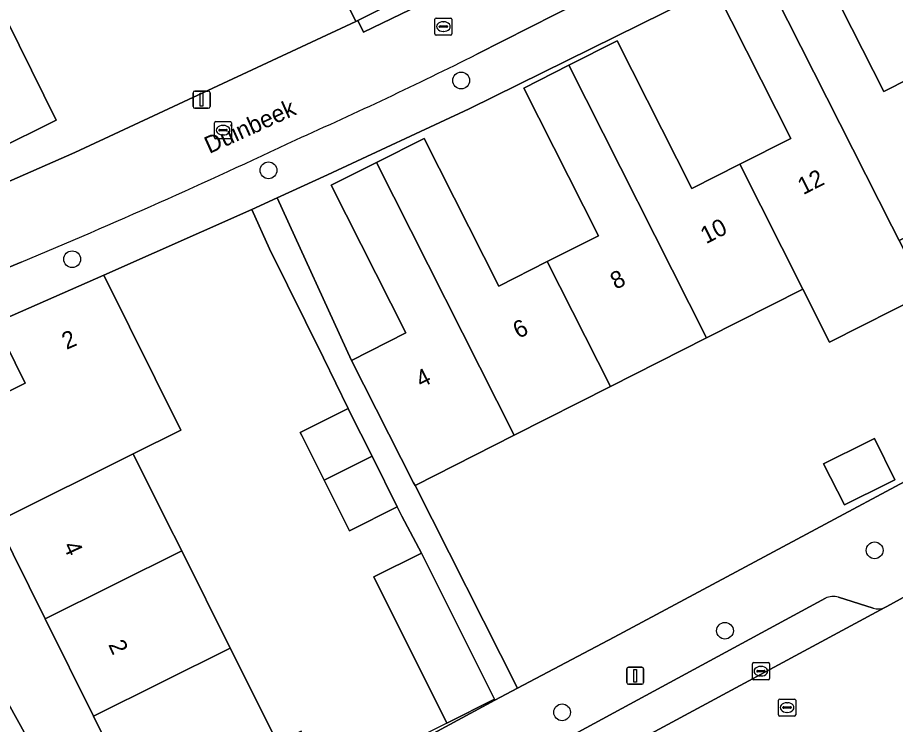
# Model space of a CAD drawing. Extents: x 157793 to 159380, y 380877 to 382313.
# Drawn here: x 158791 to 158842.3, y 381738 to 381779.3 of the extents above; entities that cross this region are included whole.
import ezdxf

# ---------------------------------------------------------------- set-up
doc = ezdxf.new("R2010")
doc.units = 0
for name, color, linetype in [('IMGEO_Boom', 7, 'Continuous'), ('IMGEO_Erf', 7, 'Continuous'), ('IMGEO_Groenvoorziening', 7, 'Continuous'), ('IMGEO_Kolk', 7, 'Continuous'), ('IMGEO_Lichtmast', 7, 'Continuous'), ('IMGEO_Muur', 7, 'Continuous'), ('IMGEO_Openbare_ruimte_label', 7, 'Continuous'), ('IMGEO_Pand', 7, 'Continuous'), ('IMGEO_Pand_nummerreeks', 7, 'Continuous'), ('IMGEO_Parkeervlak_open', 7, 'Continuous'), ('IMGEO_Rijbaan_lokaal_open', 7, 'Continuous'), ('IMGEO_Rioolput', 7, 'Continuous'), ('IMGEO_Voetpad_open', 7, 'Continuous')]:
    doc.layers.add(name, color=color, linetype=linetype)

msp = doc.modelspace()

# ---------------------------------------------------------------- linework, layer by layer
at = {"layer": 'IMGEO_Boom'}
for centre in [(158816.96, 381775.593), (158805.704, 381770.348), (158794.232, 381765.155), (158841.121, 381748.154), (158832.375, 381743.46), (158822.856, 381738.695)]:
    msp.add_circle(centre, 0.489, dxfattribs=at)
at = {"layer": 'IMGEO_Erf'}
for points in [[(158788.109, 381768.649), (158794.391, 381771.387), (158810.811, 381779.043), (158808.931, 381782.815), (158810.33, 381783.512), (158810.816, 381784.964), (158809.043, 381788.521), (158806.226, 381794.173), (158803.409, 381799.825)], [(158837.317, 381783.51), (158841.649, 381774.942), (158844.649, 381776.459), (158848.334, 381769.17), (158842.547, 381766.244), (158844.107, 381763.158), (158838.484, 381760.316), (158836.924, 381763.402), (158831.302, 381760.56), (158825.678, 381757.717), (158820.056, 381754.875), (158814.268, 381751.949), (158820.244, 381740.111), (158825.906, 381743.093), (158855.214, 381758.764), (158842.603, 381784.259)], [(158831.684, 381780.993), (158817.424, 381773.94), (158809.142, 381770.078), (158806.211, 381768.74), (158810.549, 381759.237), (158813.734, 381760.847), (158809.374, 381769.472), (158812.005, 381770.802), (158814.795, 381772.212), (158819.158, 381763.581), (158821.991, 381765.013), (158824.99, 381766.529), (158820.631, 381775.151), (158823.256, 381776.478), (158826.076, 381777.903), (158830.433, 381769.283), (158833.235, 381770.699), (158836.227, 381772.212), (158831.9, 381780.771)], [(158790.414, 381779.112), (158793.303, 381773.281), (158786.072, 381769.698)], [(158811.86, 381746.602), (158814.644, 381747.992), (158813.498, 381750.154), (158813.226, 381750.698), (158810.428, 381749.299), (158808.951, 381752.251), (158807.645, 381754.863), (158807.56, 381755.031), (158810.362, 381756.432), (158808.925, 381759.398), (158805.768, 381765.768), (158804.725, 381768.062), (158796.078, 381764.228), (158800.582, 381755.17), (158797.799, 381753.787), (158799.693, 381750), (158800.634, 381748.117), (158803.47, 381742.445), (158806.24, 381736.903)], [(158788.679, 381756.52), (158791.478, 381757.907), (158789.724, 381761.436)], [(158781.365, 381755.695), (158791.522, 381737.354), (158796.176, 381728.432), (158798.11, 381728.155), (158818.933, 381739.403), (158818.907, 381739.456), (158816.124, 381738.066), (158811.86, 381746.602)], [(158798.37, 381732.638), (158795.472, 381738.47), (158792.649, 381744.148), (158789.828, 381749.825)]]:
    msp.add_lwpolyline(points, dxfattribs=at)
msp.add_lwpolyline([(158842.304, 381752.269), (158841.912, 381752.075), (158839.354, 381750.809), (158838.139, 381753.213), (158840.717, 381754.489), (158841.109, 381754.683)], close=True, dxfattribs=at)
at = {"layer": 'IMGEO_Groenvoorziening'}
msp.add_lwpolyline([(158816.773, 381782.015), (158810.914, 381779.094), (158811.257, 381778.42), (158817.281, 381781.329), (158816.91, 381782.078)], close=True, dxfattribs=at)
at = {"layer": 'IMGEO_Kolk'}
for p, q in [((158815.422, 381778.314), (158815.422, 381779.166)), ((158815.497, 381779.24), (158816.349, 381779.24)), ((158816.423, 381779.166), (158816.423, 381778.314)), ((158815.681, 381778.734), (158815.681, 381778.746)), ((158816.119, 381778.697), (158815.721, 381778.697)), ((158815.724, 381778.783), (158816.122, 381778.783)), ((158815.91, 381779.02), (158815.935, 381779.02)), ((158816.165, 381778.746), (158816.165, 381778.734)), ((158816.349, 381778.24), (158815.497, 381778.24)), ((158815.933, 381778.46), (158815.908, 381778.46)), ((158802.546, 381772.264), (158802.546, 381773.116)), ((158802.621, 381773.19), (158803.473, 381773.19)), ((158803.034, 381772.97), (158803.059, 381772.97)), ((158803.547, 381773.116), (158803.547, 381772.264)), ((158802.805, 381772.684), (158802.805, 381772.696)), ((158803.243, 381772.647), (158802.845, 381772.647)), ((158802.848, 381772.733), (158803.246, 381772.733)), ((158803.289, 381772.696), (158803.289, 381772.684)), ((158803.473, 381772.19), (158802.621, 381772.19)), ((158803.057, 381772.41), (158803.032, 381772.41)), ((158833.975, 381740.671), (158833.975, 381741.523)), ((158834.05, 381741.597), (158834.902, 381741.597)), ((158834.463, 381741.377), (158834.488, 381741.377)), ((158834.976, 381741.523), (158834.976, 381740.671)), ((158834.234, 381741.091), (158834.234, 381741.103)), ((158834.672, 381741.054), (158834.274, 381741.054)), ((158834.277, 381741.14), (158834.675, 381741.14)), ((158834.486, 381740.817), (158834.461, 381740.817)), ((158834.718, 381741.103), (158834.718, 381741.091)), ((158834.902, 381740.597), (158834.05, 381740.597))]:
    msp.add_line(p, q, dxfattribs=at)
for points in [[(158815.422, 381778.314), (158815.422, 381779.166)], [(158815.497, 381779.24), (158816.349, 381779.24)], [(158816.423, 381779.166), (158816.423, 381778.314)], [(158816.349, 381778.24), (158815.497, 381778.24)], [(158802.546, 381772.264), (158802.546, 381773.116)], [(158802.621, 381773.19), (158803.473, 381773.19)], [(158803.547, 381773.116), (158803.547, 381772.264)], [(158803.473, 381772.19), (158802.621, 381772.19)], [(158833.975, 381740.671), (158833.975, 381741.523)], [(158834.05, 381741.597), (158834.902, 381741.597)], [(158834.976, 381741.523), (158834.976, 381740.671)], [(158834.902, 381740.597), (158834.05, 381740.597)]]:
    msp.add_lwpolyline(points, dxfattribs=at)
for centre, radius, start, end in [((158815.499, 381779.164), 0.0765, 91.552, 178.448), ((158815.499, 381779.164), 0.0765, 91.552, 178.448), ((158816.347, 381779.164), 0.0765, 1.552, 88.448), ((158816.347, 381779.164), 0.0765, 1.552, 88.448), ((158815.721, 381778.743), 0.0403, 85.8775, 175.7526), ((158815.718, 381778.733), 0.0366, 178.938, 274.7102), ((158816.122, 381778.74), 0.043, 264.8664, 352.4533), ((158816.126, 381778.745), 0.0386, 1.7309, 96.639), ((158815.499, 381778.316), 0.0765, 181.552, 268.448), ((158815.499, 381778.316), 0.0765, 181.552, 268.448), ((158816.347, 381778.316), 0.0765, 271.552, 358.448), ((158816.347, 381778.316), 0.0765, 271.552, 358.448), ((158802.623, 381773.114), 0.0765, 91.552, 178.448), ((158802.623, 381773.114), 0.0765, 91.552, 178.448), ((158803.471, 381773.114), 0.0765, 1.552, 88.448), ((158803.471, 381773.114), 0.0765, 1.552, 88.448), ((158802.845, 381772.693), 0.0403, 85.8775, 175.7526), ((158802.842, 381772.683), 0.0366, 178.938, 274.7102), ((158803.246, 381772.69), 0.043, 264.8664, 352.4533), ((158803.25, 381772.695), 0.0386, 1.7309, 96.639), ((158802.623, 381772.266), 0.0765, 181.552, 268.448), ((158802.623, 381772.266), 0.0765, 181.552, 268.448), ((158803.471, 381772.266), 0.0765, 271.552, 358.448), ((158803.471, 381772.266), 0.0765, 271.552, 358.448), ((158834.052, 381741.521), 0.0765, 91.552, 178.448), ((158834.052, 381741.521), 0.0765, 91.552, 178.448), ((158834.9, 381741.521), 0.0765, 1.552, 88.448), ((158834.9, 381741.521), 0.0765, 1.552, 88.448), ((158834.052, 381740.673), 0.0765, 181.552, 268.448), ((158834.052, 381740.673), 0.0765, 181.552, 268.448), ((158834.274, 381741.1), 0.0403, 85.8775, 175.7526), ((158834.271, 381741.09), 0.0366, 178.938, 274.7102), ((158834.675, 381741.097), 0.043, 264.8664, 352.4533), ((158834.679, 381741.102), 0.0386, 1.7309, 96.639), ((158834.9, 381740.673), 0.0765, 271.552, 358.448), ((158834.9, 381740.673), 0.0765, 271.552, 358.448)]:
    msp.add_arc(centre, radius, start, end, dxfattribs=at)
for centre, major_axis, ratio, start_param, end_param in [((158815.909, 381778.74), (-0.387, 0.002), 0.722429, 4.712389, 7.853982), ((158815.934, 381778.74), (-0.39, 0.002), 0.717154, 1.570796, 4.712389), ((158803.033, 381772.69), (-0.387, 0.002), 0.722429, 4.712389, 7.853982), ((158803.058, 381772.69), (-0.39, 0.002), 0.717154, 1.570796, 4.712389), ((158834.462, 381741.097), (-0.387, 0.002), 0.722429, 4.712389, 7.853982), ((158834.487, 381741.097), (-0.39, 0.002), 0.717154, 1.570796, 4.712389)]:
    msp.add_ellipse(centre, major_axis=major_axis, ratio=ratio, start_param=start_param, end_param=end_param, dxfattribs=at)
at = {"layer": 'IMGEO_Lichtmast'}
for p, q in [((158801.297, 381774.075), (158801.297, 381774.875)), ((158801.297, 381774.875), (158801.297, 381774.075)), ((158801.397, 381774.975), (158802.187, 381774.975)), ((158802.187, 381774.975), (158801.397, 381774.975)), ((158802.287, 381774.875), (158802.287, 381774.075)), ((158802.287, 381774.075), (158802.287, 381774.875)), ((158802.187, 381773.975), (158801.397, 381773.975)), ((158801.397, 381773.975), (158802.187, 381773.975)), ((158826.634, 381740.43), (158826.634, 381741.23)), ((158826.634, 381741.23), (158826.634, 381740.43)), ((158826.734, 381741.33), (158827.524, 381741.33)), ((158827.524, 381741.33), (158826.734, 381741.33)), ((158827.624, 381741.23), (158827.624, 381740.43)), ((158827.624, 381740.43), (158827.624, 381741.23)), ((158827.524, 381740.33), (158826.734, 381740.33)), ((158826.734, 381740.33), (158827.524, 381740.33))]:
    msp.add_line(p, q, dxfattribs=at)
for points in [[(158801.717, 381774.85), (158801.867, 381774.85), (158801.867, 381774.1), (158801.717, 381774.1), (158801.717, 381774.85)], [(158827.054, 381741.205), (158827.204, 381741.205), (158827.204, 381740.455), (158827.054, 381740.455), (158827.054, 381741.205)]]:
    msp.add_lwpolyline(points, dxfattribs=at)
for centre, start, end in [((158801.397, 381774.875), 90, 180), ((158801.397, 381774.875), 90, 180), ((158802.187, 381774.875), 0, 90), ((158802.187, 381774.875), 360, 90), ((158801.397, 381774.075), 180, 270), ((158801.397, 381774.075), 180, 270), ((158802.187, 381774.075), 270, 0), ((158802.187, 381774.075), 270, 0), ((158826.734, 381741.23), 90, 180), ((158826.734, 381741.23), 90, 180), ((158827.524, 381741.23), 0, 90), ((158827.524, 381741.23), 360, 90), ((158826.734, 381740.43), 180, 270), ((158826.734, 381740.43), 180, 270), ((158827.524, 381740.43), 270, 0), ((158827.524, 381740.43), 270, 0)]:
    msp.add_arc(centre, 0.1, start, end, dxfattribs=at)
at = {"layer": 'IMGEO_Muur'}
msp.add_lwpolyline([(158816.124, 381738.066), (158809.13, 381734.548)], dxfattribs=at)
at = {"layer": 'IMGEO_Pand'}
for points in [[(158809.043, 381788.521), (158810.816, 381784.964), (158810.33, 381783.512), (158808.931, 381782.815), (158810.811, 381779.043), (158810.914, 381779.094), (158816.773, 381782.015), (158816.389, 381782.785), (158815.261, 381782.988), (158814.707, 381784.097), (158815.532, 381784.507), (158819.128, 381786.3), (158817.626, 381789.314), (158824.535, 381792.757), (158826.218, 381793.596), (158824.827, 381796.387)], [(158844.649, 381776.459), (158841.649, 381774.942), (158837.317, 381783.51), (158834.532, 381782.102), (158842.127, 381767.076), (158842.547, 381766.244), (158848.334, 381769.17)], [(158834.532, 381782.102), (158831.9, 381780.771), (158836.227, 381772.212), (158833.235, 381770.699), (158836.924, 381763.402), (158838.484, 381760.316), (158844.107, 381763.158), (158842.547, 381766.244), (158842.127, 381767.076)], [(158772.69, 381770.329), (158774.136, 381767.411), (158784.629, 381772.611), (158786.072, 381769.698), (158793.303, 381773.281), (158790.414, 381779.112)], [(158831.302, 381760.56), (158836.924, 381763.402), (158833.235, 381770.699), (158830.433, 381769.283), (158826.076, 381777.903), (158823.256, 381776.478)], [(158831.302, 381760.56), (158823.256, 381776.478), (158820.631, 381775.151), (158824.99, 381766.529), (158821.991, 381765.013), (158825.678, 381757.717)], [(158820.056, 381754.875), (158825.678, 381757.717), (158821.991, 381765.013), (158819.158, 381763.581), (158814.795, 381772.212), (158812.005, 381770.802)], [(158820.056, 381754.875), (158812.005, 381770.802), (158809.374, 381769.472), (158813.734, 381760.847), (158810.549, 381759.237), (158814.18, 381752.088), (158814.268, 381751.949)], [(158797.799, 381753.787), (158800.582, 381755.17), (158796.078, 381764.228), (158789.724, 381761.436), (158791.478, 381757.907), (158788.679, 381756.52), (158788.568, 381756.744), (158788.388, 381756.655), (158788.499, 381756.43), (158786.931, 381755.653), (158787.621, 381754.265), (158789.741, 381750), (158789.828, 381749.825), (158790.18, 381750)], [(158810.444, 381756.263), (158810.362, 381756.432), (158807.56, 381755.031), (158807.645, 381754.863), (158808.951, 381752.251), (158811.753, 381753.644)], [(158841.912, 381752.075), (158842.304, 381752.269), (158841.109, 381754.683), (158840.717, 381754.489), (158838.139, 381753.213), (158839.354, 381750.809)], [(158797.799, 381753.787), (158790.18, 381750), (158789.828, 381749.825), (158792.649, 381744.148), (158800.634, 381748.117), (158799.693, 381750)], [(158811.753, 381753.644), (158808.951, 381752.251), (158810.428, 381749.299), (158813.226, 381750.698)], [(158795.472, 381738.47), (158803.47, 381742.445), (158800.634, 381748.117), (158792.649, 381744.148)], [(158816.124, 381738.066), (158818.907, 381739.456), (158814.644, 381747.992), (158811.86, 381746.602)], [(158795.472, 381738.47), (158798.37, 381732.638), (158801.917, 381734.409), (158803.396, 381731.449), (158809.224, 381734.36), (158809.13, 381734.548), (158807.612, 381737.588), (158806.24, 381736.903), (158803.47, 381742.445)]]:
    msp.add_lwpolyline(points, close=True, dxfattribs=at)
at = {"layer": 'IMGEO_Parkeervlak_open'}
for points in [[(158838.245, 381745.353), (158821.454, 381736.264), (158817.228, 381733.979), (158803.906, 381726.83)], [(158841.043, 381744.781), (158839.008, 381745.412)], [(158802.351, 381723.62), (158826.538, 381736.644), (158841.715, 381744.816)]]:
    msp.add_lwpolyline(points, dxfattribs=at)
for centre, radius, start, end in [((158838.706, 381744.355), 1.1, 74.0586, 114.7847), ((158841.334, 381745.671), 0.936, 251.9113, 294.0516)]:
    msp.add_arc(centre, radius, start, end, dxfattribs=at)
at = {"layer": 'IMGEO_Rijbaan_lokaal_open'}
for points in [[(158817.877, 381777.127), (158836.331, 381786.484), (158838.614, 381787.555), (158838.503, 381787.65), (158838.455, 381787.709), (158838.386, 381787.824), (158836.714, 381790.921), (158834.6, 381795.341), (158834.412, 381795.715), (158834.019, 381796.496), (158830.418, 381803.652), (158830.004, 381804.497), (158826.137, 381812.243)], [(158816.91, 381782.078), (158817.281, 381781.329), (158811.257, 381778.42), (158810.914, 381779.094), (158810.811, 381779.043), (158794.391, 381771.387), (158788.109, 381768.649), (158779.431, 381765.008), (158779.459, 381764.955), (158781.185, 381760.82), (158781.233, 381760.84), (158791.259, 381764.987)], [(158846.548, 381741.723), (158849.331, 381743.238), (158846.937, 381747.677), (158841.842, 381744.884), (158841.715, 381744.816), (158826.538, 381736.644), (158828.917, 381732.228), (158831.521, 381733.602)]]:
    msp.add_lwpolyline(points, dxfattribs=at)
for centre, radius, start, end in [((158697.816, 382017.456), 268.65, 294.04918, 296.54537), ((158644.785, 382115.608), 379.986, 292.67306, 295.32019)]:
    msp.add_arc(centre, radius, start, end, dxfattribs=at)
at = {"layer": 'IMGEO_Rioolput'}
for p, q in [((158835.506, 381738.546), (158835.506, 381739.398)), ((158835.581, 381739.472), (158836.433, 381739.472)), ((158835.994, 381739.252), (158836.019, 381739.252)), ((158836.507, 381739.398), (158836.507, 381738.546)), ((158835.765, 381738.966), (158835.765, 381738.978)), ((158836.203, 381738.929), (158835.805, 381738.929)), ((158835.808, 381739.015), (158836.206, 381739.015)), ((158836.017, 381738.692), (158835.992, 381738.692)), ((158836.249, 381738.978), (158836.249, 381738.966)), ((158836.433, 381738.472), (158835.581, 381738.472))]:
    msp.add_line(p, q, dxfattribs=at)
for points in [[(158835.506, 381738.546), (158835.506, 381739.398)], [(158835.581, 381739.472), (158836.433, 381739.472)], [(158836.507, 381739.398), (158836.507, 381738.546)], [(158836.433, 381738.472), (158835.581, 381738.472)]]:
    msp.add_lwpolyline(points, dxfattribs=at)
for centre, radius, start, end in [((158835.583, 381739.396), 0.0765, 91.552, 178.448), ((158835.583, 381739.396), 0.0765, 91.552, 178.448), ((158836.431, 381739.396), 0.0765, 1.552, 88.448), ((158836.431, 381739.396), 0.0765, 1.552, 88.448), ((158835.805, 381738.975), 0.0403, 85.8775, 175.7526), ((158835.802, 381738.965), 0.0366, 178.938, 274.7102), ((158836.206, 381738.972), 0.043, 264.8664, 352.4533), ((158836.21, 381738.977), 0.0386, 1.7309, 96.639), ((158835.583, 381738.548), 0.0765, 181.552, 268.448), ((158835.583, 381738.548), 0.0765, 181.552, 268.448), ((158836.431, 381738.548), 0.0765, 271.552, 358.448), ((158836.431, 381738.548), 0.0765, 271.552, 358.448)]:
    msp.add_arc(centre, radius, start, end, dxfattribs=at)
for centre, major_axis, ratio, start_param, end_param in [((158835.993, 381738.972), (-0.387, 0.002), 0.722429, 4.712389, 7.853982), ((158836.018, 381738.972), (-0.39, 0.002), 0.717154, 1.570796, 4.712389)]:
    msp.add_ellipse(centre, major_axis=major_axis, ratio=ratio, start_param=start_param, end_param=end_param, dxfattribs=at)
at = {"layer": 'IMGEO_Voetpad_open'}
for points in [[(158911.376, 381792.049), (158909.65, 381795.84), (158909.576, 381795.185), (158909.302, 381794.212), (158908.849, 381793.28), (158908.232, 381792.52), (158900.075, 381786.358), (158891.259, 381780.024), (158878.715, 381772.119), (158860.991, 381761.905), (158859.183, 381760.908), (158855.214, 381758.764), (158825.906, 381743.093), (158820.244, 381740.111), (158818.933, 381739.403), (158798.11, 381728.155), (158792.233, 381725.182)], [(158817.424, 381773.94), (158831.684, 381780.993), (158837.393, 381784.113), (158838.851, 381784.837), (158839.736, 381785.277), (158838.614, 381787.555), (158836.331, 381786.484), (158817.877, 381777.127)], [(158791.259, 381764.987), (158781.233, 381760.84), (158782.276, 381758.337), (158784.592, 381759.353), (158785.003, 381759.533), (158789.724, 381761.436), (158796.078, 381764.228), (158804.725, 381768.062), (158806.211, 381768.74), (158809.142, 381770.078), (158817.424, 381773.94)], [(158790.996, 381727.575), (158792.233, 381725.182), (158798.11, 381728.155), (158796.176, 381728.432), (158791.522, 381737.354), (158781.365, 381755.695)], [(158841.715, 381744.816), (158841.842, 381744.884), (158846.937, 381747.677), (158847.176, 381747.78)], [(158803.906, 381726.83), (158817.228, 381733.979), (158821.454, 381736.264), (158838.245, 381745.353)], [(158839.008, 381745.412), (158841.043, 381744.781)]]:
    msp.add_lwpolyline(points, dxfattribs=at)
msp.add_lwpolyline([(158810.549, 381759.237), (158806.211, 381768.74), (158804.725, 381768.062), (158805.768, 381765.768), (158808.925, 381759.398), (158810.362, 381756.432), (158810.444, 381756.263), (158811.753, 381753.644), (158813.226, 381750.698), (158813.498, 381750.154), (158814.644, 381747.992), (158818.907, 381739.456), (158818.933, 381739.403), (158820.244, 381740.111), (158814.268, 381751.949), (158814.18, 381752.088)], close=True, dxfattribs=at)
for centre, radius, start, end in [((158697.816, 382017.456), 268.65, 294.04918, 296.54537), ((158644.785, 382115.608), 379.986, 292.67306, 295.32019), ((158838.706, 381744.355), 1.1, 74.0586, 114.7847), ((158841.334, 381745.671), 0.936, 251.9113, 294.0516)]:
    msp.add_arc(centre, radius, start, end, dxfattribs=at)

# ---------------------------------------------------------------- texts
at = {"layer": 'IMGEO_Openbare_ruimte_label'}
msp.add_text('Duinbeek', height=1, rotation=24.3349, dxfattribs=at).set_placement((158802.245, 381771.299))
at = {"layer": 'IMGEO_Pand_nummerreeks'}
for s, rotation, p in [('12', 26.7972, (158836.944, 381768.893)), ('10', 26.7958, (158831.265, 381766.026)), ('8', 26.7958, (158825.995, 381763.363)), ('6', 26.7958, (158820.307, 381760.491)), ('2', 23.7211, (158793.898, 381759.856)), ('4', 26.7958, (158814.624, 381757.621)), ('4', 294.6519, (158793.679, 381748.419)), ('2', 294.6519, (158796.323, 381742.656))]:
    msp.add_text(s, height=1, rotation=rotation, dxfattribs=at).set_placement(p)

doc.saveas('drawing.dxf')
